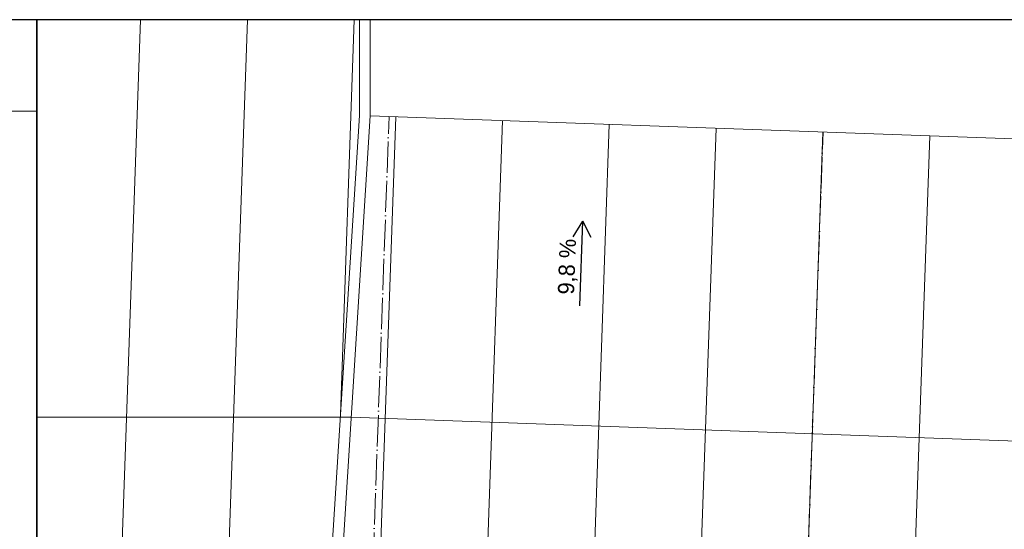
# Model space of a CAD drawing. Header units: millimetres. Extents: x -291499 to 405099, y -171163 to 417446.
# Tile 366 of 426: x 96957 to 106025, y 54127 to 58821. Entities that reach past the tile are written whole.
import ezdxf

# ---------------------------------------------------------------- set-up
doc = ezdxf.new("R2010")
doc.units = ezdxf.units.MM
doc.header["$LTSCALE"] = 12
doc.linetypes.add('ACAD_ISO04W100', pattern=[30, 24, -3, 0, -3])
doc.layers.add('netisk', color=30, linetype='Continuous', plot=False)
doc.layers.add('popisky', color=6, linetype='Continuous')
for name, color, linetype, lineweight in [('srafy', 6, 'Continuous', 9), ('text', 6, 'Continuous', 9), ('tlusta', 7, 'Continuous', 15), ('velmi_tlusta', 4, 'Continuous', 35)]:
    doc.layers.add(name, color=color, linetype=linetype, lineweight=lineweight)
doc.styles.add('pivovarska', font='txt')

# ---------------------------------------------------------------- blocks, each defined once
blk = doc.blocks.new('*U728')
at = {"layer": 'popisky'}
for p in [(-4.54, 0), (3.91, 1.12), (3.91, -1.12)]:
    blk.add_line(p, (5.84, 0), dxfattribs=at)
at = {"layer": 'popisky', "style": 'pivovarska'}
blk.add_attdef('SPÁD', (-3.2, 0.75), '', height=2, dxfattribs=at)

msp = doc.modelspace()

# ---------------------------------------------------------------- hatches: boundary and pattern name
at = {"layer": 'srafy'}
h = msp.add_hatch(dxfattribs=at)
h.set_pattern_fill('ANSI31', color=251, scale=310, angle=43)
h.set_pattern_definition([(88, (99910.2, 55163.2), (-983.65, 34.35), [])])
h.paths.add_polyline_path([(99910, 55159.1), (97115, 55159.1), (97115, 51827.9), (97415, 51833), (99715.6, 51872.3), (99735.5, 52388.6)])
h.paths.add_polyline_path([(100085, 57937.7), (100085, 58820.9), (97115, 58820.9), (97115, 55159.1), (99910, 55159.1)])
h = msp.add_hatch(dxfattribs=at)
h.set_pattern_fill('ANSI31', color=251, scale=310, angle=43)
h.set_pattern_definition([(88, (104256.4, 55007.4), (-983.65, 34.35), [])])
h.paths.add_polyline_path([(124237.9, 57075.3), (100185, 57934.6), (99829.6, 52233.6), (124237.9, 51361.6)])
edge = h.paths.add_edge_path(flags=16)
edge.add_line((101890.3, 54233.5), (101860.2, 53389.9))
edge = h.paths.add_edge_path(flags=16)
edge.add_line((101807.8, 53488.5), (101860.2, 53389.9))
edge = h.paths.add_edge_path(flags=16)
edge.add_line((101919.5, 53484.6), (101860.2, 53389.9))
h.paths.add_polyline_path([(101872.5, 53490), (101888.7, 53942.8), (101700.5, 53949.5), (101684.3, 53496.7)], flags=16)

# ---------------------------------------------------------------- linework, layer by layer
at = {"layer": 'netisk'}
msp.add_line((127736.6, 58820.9), (90810.7, 58820.9), dxfattribs=at)
at = {"layer": 'tlusta'}
for p, q in [((100085, 58820.9), (100085, 57937.7)), ((100185, 58820.9), (100185, 57934.6)), ((99735.5, 52388.6), (100085, 57937.7)), ((99835.3, 52383.5), (100185, 57934.6)), ((99910, 55159.1), (97115, 55159.1)), ((99910.2, 55159.1), (100010.2, 55159.1)), ((123943.8, 54304), (100010.2, 55159.1))]:
    msp.add_line(p, q, dxfattribs=at)
at = {"layer": 'tlusta', "linetype": 'ACAD_ISO04W100'}
for p, q in [((97115, 57977.9), (90810.7, 57977.9)), ((100159.6, 52371.9), (100358.2, 57928.4)), ((104157.1, 52229.1), (104355.6, 57785.6))]:
    msp.add_line(p, q, dxfattribs=at)
at = {"layer": 'tlusta'}
msp.add_lwpolyline([(124237.9, 57075.3), (100185, 57934.6)], dxfattribs=at)
at = {"layer": 'velmi_tlusta'}
msp.add_line((97115, 58820.9), (97115, 28900.1), dxfattribs=at)

# ---------------------------------------------------------------- block references
at = {"layer": 'popisky'}
ref = msp.add_blockref('*U728', (102127, 56526), dxfattribs=dict(at, xscale=75, yscale=75, zscale=75, rotation=87.95390771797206))
ref.add_attrib('SPÁD', '9,8 %', (102062.2, 56287.7), dxfattribs={"layer": 'text', "height": 150, "rotation": 87.95391, "style": 'pivovarska'})

doc.saveas('drawing.dxf')
